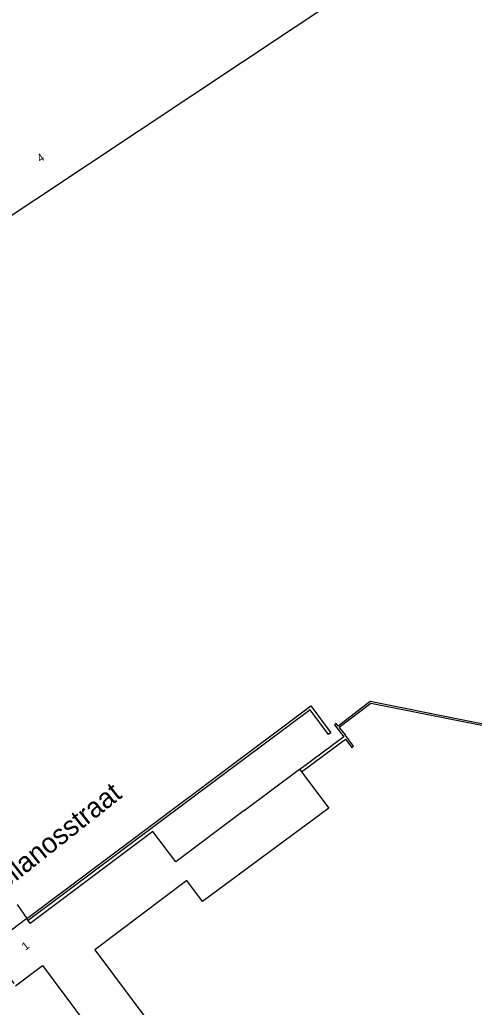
# Model space of a CAD drawing. Extents: x 131000 to 133013, y 393000 to 396501.
# Drawn here: x 131247.4 to 131304.2, y 394170.7 to 394294.1 of the extents above; entities that cross this region are included whole.
import ezdxf

# ---------------------------------------------------------------- set-up
doc = ezdxf.new("R2010")
doc.units = 0
for name, color, linetype in [('gg-afsc-muur', 7, 'Continuous'), ('gg-anno-huisnummerreeks BGT', 7, 'Continuous'), ('gg-anno-openbare ruimte label', 7, 'Continuous'), ('gg-bbg-hoofdgebouw', 7, 'Continuous'), ('gg-kntw-kademuur', 7, 'Continuous'), ('gt-grn-vlakafsluiter', 7, 'Continuous')]:
    doc.layers.add(name, color=color, linetype=linetype)

msp = doc.modelspace()

# ---------------------------------------------------------------- linework, layer by layer
at = {"layer": 'gg-afsc-muur'}
for p, q in [((131248.28, 394181.82), (131272.15, 394199.71)), ((131272.34, 394199.45), (131248.44, 394181.59))]:
    msp.add_line(p, q, dxfattribs=at)
msp.add_lwpolyline([(131272.15, 394199.71), (131283.73, 394208.38), (131286.23, 394205.01), (131285.96, 394204.81), (131283.66, 394207.91), (131272.34, 394199.45)], dxfattribs=at)
at = {"layer": 'gg-bbg-hoofdgebouw'}
for p, q in [((131282.38, 394200.45), (131282.6, 394200.15)), ((131248.44, 394181.59), (131248.28, 394181.82)), ((131246.88, 394173.43), (131250.26, 394175.95))]:
    msp.add_line(p, q, dxfattribs=at)
for points in [[(131182.54, 394287.65), (131299.35, 394365.3), (131327.21, 394323.4), (131210.4, 394245.73)], [(131282.6, 394200.15), (131286.01, 394195.61), (131270.21, 394183.94), (131268.26, 394186.57)], [(131275.43, 394195.32), (131282.35, 394200.49), (131282.38, 394200.45)], [(131275.43, 394195.32), (131266.89, 394188.9), (131264.04, 394192.7), (131248.72, 394181.19), (131248.44, 394181.59)], [(131268.26, 394186.57), (131256.8, 394177.93), (131282.43, 394143.55), (131292.27, 394150.93), (131297.52, 394144)], [(131248.28, 394181.82), (131243.36, 394178.11), (131246.66, 394173.72)], [(131250.26, 394175.95), (131278.01, 394138.65), (131276.46, 394137.47), (131283.62, 394127.89), (131287.35, 394122.79), (131304.11, 394135.3), (131297.52, 394144)]]:
    msp.add_lwpolyline(points, dxfattribs=at)
at = {"layer": 'gg-kntw-kademuur'}
for p, q in [((131286.72, 394206.02), (131287.88, 394204.53)), ((131287.88, 394204.53), (131282.38, 394200.45))]:
    msp.add_line(p, q, dxfattribs=at)
for points in [[(131324.94, 394202.16), (131291.16, 394208.93), (131287.17, 394205.86)], [(131325.02, 394201.99), (131291.25, 394208.67), (131287.3, 394205.68), (131288.04, 394204.75)], [(131287.17, 394205.86), (131286.93, 394206.18), (131286.72, 394206.02)], [(131282.6, 394200.15), (131288.09, 394204.24), (131288.86, 394203.2), (131289.07, 394203.36), (131288.04, 394204.75)]]:
    msp.add_lwpolyline(points, dxfattribs=at)
at = {"layer": 'gt-grn-vlakafsluiter'}
msp.add_line((131247.1, 394183.59), (131248.28, 394181.82), dxfattribs=at)

# ---------------------------------------------------------------- texts
at = {"layer": 'gg-anno-huisnummerreeks BGT'}
for s, rotation, p in [('4', 33.6, (131249.96, 394276.23)), ('1', 37, (131248.12, 394177.79))]:
    msp.add_text(s, height=1, rotation=rotation, dxfattribs=at).set_placement(p)
at = {"layer": 'gg-anno-openbare ruimte label'}
msp.add_text('Rosa Castellanosstraat', height=2.5, rotation=38.4, dxfattribs=at).set_placement((131233.23, 394175.58))

doc.saveas('drawing.dxf')
